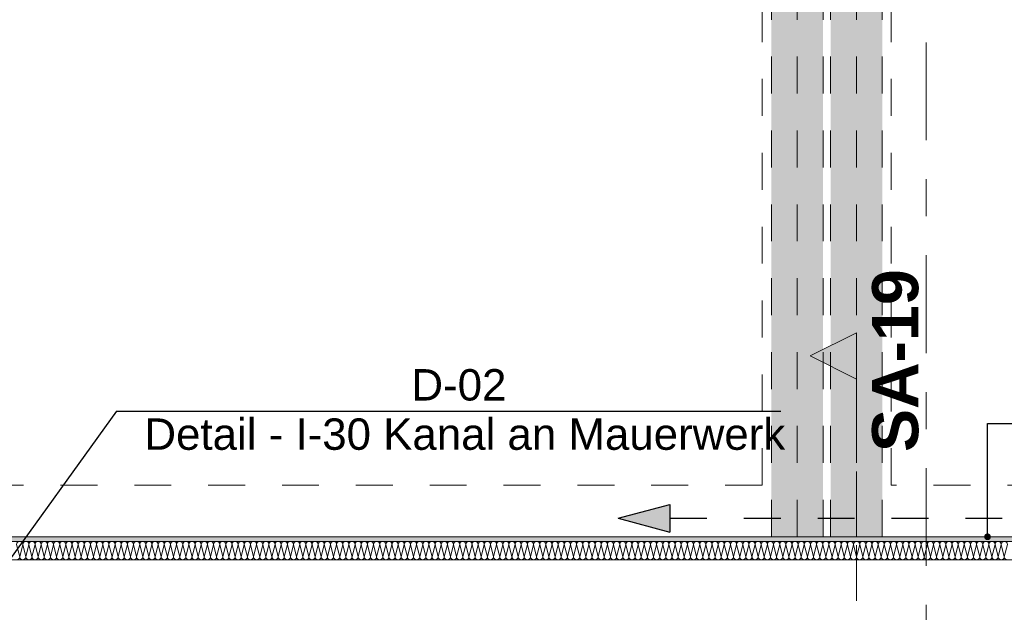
# Model space of a CAD drawing. Header units: metres. Extents: x -4 to 99, y -11 to 17.
# Tile 259 of 656: x 19.67 to 22.34, y 8.31 to 9.91. Entities that reach past the tile are written whole.
import ezdxf

# ---------------------------------------------------------------- set-up
doc = ezdxf.new("R2010")
doc.units = ezdxf.units.M
doc.header["$MEASUREMENT"] = 0
for name, pattern in [('Achse', [0.2, 0.1, -0.05, 0, -0.05]), ('Schnittlinie', [0.3, 0.15, -0.075, 0, -0.075]), ('Strichlinie doppelt', [0.546806, 0.264583, -0.105833, 0.070556, -0.105833]), ('Strichlinie eng', [0.115, 0.075, -0.04]), ('Untersicht', [0.1, 0.075, -0.025])]:
    doc.linetypes.add(name, pattern=pattern)
for name, color, linetype in [('152 - Bemaßung_ Beschriftung.Ausbau', 7, 'Continuous'), ('203 - Marker.Schnitt - Ausbaudetail SA', 7, 'Continuous'), ('208 - Marker.Detail', 7, 'Continuous'), ('451 - Universal.Achsen Raster', 7, 'Continuous'), ('608 - Struktur.Träger', 7, 'Continuous'), ('612 - Struktur.Stahlbau', 7, 'Continuous'), ('Abbruch_606 - Struktur.Wand Innen Ausbau', 7, 'Continuous'), ('Neubau_152 - Bemaßung_ Beschriftung.Ausbau', 7, 'Continuous'), ('Neubau_612 - Struktur.Stahlbau', 7, 'Continuous'), ('Neubau_653 - Abdeckung.TB Verkofferung', 7, 'Continuous')]:
    doc.layers.add(name, color=color, linetype=linetype)
doc.styles.add('ERSTELLTER_STIL_1', font='txt')
doc.styles.add('ERSTELLTER_STIL_2', font='txt')
doc.linetypes.add('Abbruch 1', pattern='A,0,[1,2022.0244.A_L5A-PL02.04_iD_Grundriss 2.OG1.Shx,S=0.001984,R=0,X=0,Y=0],-0.25,0', length=0.25)
doc.dimstyles.new('ERSTELLTER_STIL__6', dxfattribs={"dimtxt": 0.18, "dimasz": 0.03648, "dimexe": 0.18, "dimexo": 0.0625, "dimgap": 0, "dimtad": 0, "dimtih": 1, "dimtoh": 1, "dimdec": 4, "dimzin": 0, "dimdsep": 46, "dimcen": 0.09, "dimadec": 0, "dimazin": 0, "dimtfac": 1, "dimtdec": 4, "dimtmove": 0, "dimatfit": 3, "dimldrblk": 'ARROWHEAD_11', "dimfxl": 1, "dimtolj": 1, "dimtzin": 0, "dimarcsym": 0})

# ---------------------------------------------------------------- blocks, each defined once
blk = doc.blocks.new('*X22')
at = {"layer": 'Abbruch_606 - Struktur.Wand Innen Ausbau', "color": 7, "linetype": 'Continuous', "lineweight": 5}
for p, q in [((19.6667, 8.4891), (19.675, 8.4558)), ((19.6833, 8.4891), (19.675, 8.4558)), ((19.6833, 8.4891), (19.6917, 8.4558)), ((19.7, 8.4891), (19.6917, 8.4558)), ((19.7, 8.4891), (19.7083, 8.4558)), ((19.7167, 8.4891), (19.7083, 8.4558)), ((19.7167, 8.4891), (19.725, 8.4558)), ((19.7333, 8.4891), (19.725, 8.4558)), ((19.7333, 8.4891), (19.7417, 8.4558)), ((19.75, 8.4891), (19.7417, 8.4558)), ((19.75, 8.4891), (19.7583, 8.4558)), ((19.7667, 8.4891), (19.7583, 8.4558)), ((19.7667, 8.4891), (19.775, 8.4558)), ((19.7833, 8.4891), (19.775, 8.4558)), ((19.7833, 8.4891), (19.7917, 8.4558)), ((19.8, 8.4891), (19.7917, 8.4558)), ((19.8, 8.4891), (19.8083, 8.4558)), ((19.8167, 8.4891), (19.8083, 8.4558)), ((19.8167, 8.4891), (19.825, 8.4558)), ((19.8333, 8.4891), (19.825, 8.4558)), ((19.8333, 8.4891), (19.8417, 8.4558)), ((19.85, 8.4891), (19.8417, 8.4558)), ((19.85, 8.4891), (19.8583, 8.4558)), ((19.8667, 8.4891), (19.8583, 8.4558)), ((19.8667, 8.4891), (19.875, 8.4558)), ((19.8833, 8.4891), (19.875, 8.4558)), ((19.8833, 8.4891), (19.8917, 8.4558)), ((19.9, 8.4891), (19.8917, 8.4558)), ((19.9, 8.4891), (19.9083, 8.4558)), ((19.9167, 8.4891), (19.9083, 8.4558)), ((19.9167, 8.4891), (19.925, 8.4558)), ((19.9333, 8.4891), (19.925, 8.4558)), ((19.9333, 8.4891), (19.9417, 8.4558)), ((19.95, 8.4891), (19.9417, 8.4558)), ((19.95, 8.4891), (19.9583, 8.4558)), ((19.9667, 8.4891), (19.9583, 8.4558)), ((19.9667, 8.4891), (19.975, 8.4558)), ((19.9833, 8.4891), (19.975, 8.4558)), ((19.9833, 8.4891), (19.9917, 8.4558)), ((20, 8.4891), (19.9917, 8.4558)), ((20, 8.4891), (20.0083, 8.4558)), ((20.0167, 8.4891), (20.0083, 8.4558)), ((20.0167, 8.4891), (20.025, 8.4558)), ((20.0333, 8.4891), (20.025, 8.4558)), ((20.0333, 8.4891), (20.0417, 8.4558)), ((20.05, 8.4891), (20.0417, 8.4558)), ((20.05, 8.4891), (20.0583, 8.4558)), ((20.0667, 8.4891), (20.0583, 8.4558)), ((20.0667, 8.4891), (20.075, 8.4558)), ((20.0833, 8.4891), (20.075, 8.4558)), ((20.0833, 8.4891), (20.0917, 8.4558)), ((20.1, 8.4891), (20.0917, 8.4558)), ((20.1, 8.4891), (20.1083, 8.4558)), ((20.1167, 8.4891), (20.1083, 8.4558)), ((20.1167, 8.4891), (20.125, 8.4558)), ((20.1333, 8.4891), (20.125, 8.4558)), ((20.1333, 8.4891), (20.1417, 8.4558)), ((20.15, 8.4891), (20.1417, 8.4558)), ((20.15, 8.4891), (20.1583, 8.4558)), ((20.1667, 8.4891), (20.1583, 8.4558)), ((20.1667, 8.4891), (20.175, 8.4558)), ((20.1833, 8.4891), (20.175, 8.4558)), ((20.1833, 8.4891), (20.1917, 8.4558)), ((20.2, 8.4891), (20.1917, 8.4558)), ((20.2, 8.4891), (20.2083, 8.4558)), ((20.2167, 8.4891), (20.2083, 8.4558)), ((20.2167, 8.4891), (20.225, 8.4558)), ((20.2333, 8.4891), (20.225, 8.4558)), ((20.2333, 8.4891), (20.2417, 8.4558)), ((20.25, 8.4891), (20.2417, 8.4558)), ((20.25, 8.4891), (20.2583, 8.4558)), ((20.2667, 8.4891), (20.2583, 8.4558)), ((20.2667, 8.4891), (20.275, 8.4558)), ((20.2833, 8.4891), (20.275, 8.4558)), ((20.2833, 8.4891), (20.2917, 8.4558)), ((20.3, 8.4891), (20.2917, 8.4558)), ((20.3, 8.4891), (20.3083, 8.4558)), ((20.3167, 8.4891), (20.3083, 8.4558)), ((20.3167, 8.4891), (20.325, 8.4558)), ((20.3333, 8.4891), (20.325, 8.4558)), ((20.3333, 8.4891), (20.3417, 8.4558)), ((20.35, 8.4891), (20.3417, 8.4558)), ((20.35, 8.4891), (20.3583, 8.4558)), ((20.3667, 8.4891), (20.3583, 8.4558)), ((20.3667, 8.4891), (20.375, 8.4558)), ((20.3833, 8.4891), (20.375, 8.4558)), ((20.3833, 8.4891), (20.3917, 8.4558)), ((20.4, 8.4891), (20.3917, 8.4558)), ((20.4, 8.4891), (20.4083, 8.4558)), ((20.4167, 8.4891), (20.4083, 8.4558)), ((20.4167, 8.4891), (20.425, 8.4558)), ((20.4333, 8.4891), (20.425, 8.4558)), ((20.4333, 8.4891), (20.4417, 8.4558)), ((20.45, 8.4891), (20.4417, 8.4558)), ((20.45, 8.4891), (20.4583, 8.4558)), ((20.4667, 8.4891), (20.4583, 8.4558)), ((20.4667, 8.4891), (20.475, 8.4558)), ((20.4833, 8.4891), (20.475, 8.4558)), ((20.4833, 8.4891), (20.4917, 8.4558)), ((20.5, 8.4891), (20.4917, 8.4558)), ((20.5, 8.4891), (20.5083, 8.4558)), ((20.5167, 8.4891), (20.5083, 8.4558)), ((20.5167, 8.4891), (20.525, 8.4558)), ((20.5333, 8.4891), (20.525, 8.4558)), ((20.5333, 8.4891), (20.5417, 8.4558)), ((20.55, 8.4891), (20.5417, 8.4558)), ((20.55, 8.4891), (20.5583, 8.4558)), ((20.5667, 8.4891), (20.5583, 8.4558)), ((20.5667, 8.4891), (20.575, 8.4558)), ((20.5833, 8.4891), (20.575, 8.4558)), ((20.5833, 8.4891), (20.5917, 8.4558)), ((20.6, 8.4891), (20.5917, 8.4558)), ((20.6, 8.4891), (20.6083, 8.4558)), ((20.6167, 8.4891), (20.6083, 8.4558)), ((20.6167, 8.4891), (20.625, 8.4558)), ((20.6333, 8.4891), (20.625, 8.4558)), ((20.6333, 8.4891), (20.6417, 8.4558)), ((20.65, 8.4891), (20.6417, 8.4558)), ((20.65, 8.4891), (20.6583, 8.4558)), ((20.6667, 8.4891), (20.6583, 8.4558)), ((20.6667, 8.4891), (20.675, 8.4558)), ((20.6833, 8.4891), (20.675, 8.4558)), ((20.6833, 8.4891), (20.6917, 8.4558)), ((20.7, 8.4891), (20.6917, 8.4558)), ((20.7, 8.4891), (20.7083, 8.4558)), ((20.7167, 8.4891), (20.7083, 8.4558)), ((20.7167, 8.4891), (20.725, 8.4558)), ((20.7333, 8.4891), (20.725, 8.4558)), ((20.7333, 8.4891), (20.7417, 8.4558)), ((20.75, 8.4891), (20.7417, 8.4558)), ((20.75, 8.4891), (20.7583, 8.4558)), ((20.7667, 8.4891), (20.7583, 8.4558)), ((20.7667, 8.4891), (20.775, 8.4558)), ((20.7833, 8.4891), (20.775, 8.4558)), ((20.7833, 8.4891), (20.7917, 8.4558)), ((20.8, 8.4891), (20.7917, 8.4558)), ((20.8, 8.4891), (20.8083, 8.4558)), ((20.8167, 8.4891), (20.8083, 8.4558)), ((20.8167, 8.4891), (20.825, 8.4558)), ((20.8333, 8.4891), (20.825, 8.4558)), ((20.8333, 8.4891), (20.8417, 8.4558)), ((20.85, 8.4891), (20.8417, 8.4558)), ((20.85, 8.4891), (20.8583, 8.4558)), ((20.8667, 8.4891), (20.8583, 8.4558)), ((20.8667, 8.4891), (20.875, 8.4558)), ((20.8833, 8.4891), (20.875, 8.4558)), ((20.8833, 8.4891), (20.8917, 8.4558)), ((20.9, 8.4891), (20.8917, 8.4558)), ((20.9, 8.4891), (20.9083, 8.4558)), ((20.9167, 8.4891), (20.9083, 8.4558)), ((20.9167, 8.4891), (20.925, 8.4558)), ((20.9333, 8.4891), (20.925, 8.4558)), ((20.9333, 8.4891), (20.9417, 8.4558)), ((20.95, 8.4891), (20.9417, 8.4558)), ((20.95, 8.4891), (20.9583, 8.4558)), ((20.9667, 8.4891), (20.9583, 8.4558)), ((20.9667, 8.4891), (20.975, 8.4558)), ((20.9833, 8.4891), (20.975, 8.4558)), ((20.9833, 8.4891), (20.9917, 8.4558)), ((21, 8.4891), (20.9917, 8.4558)), ((21, 8.4891), (21.0083, 8.4558)), ((21.0167, 8.4891), (21.0083, 8.4558)), ((21.0167, 8.4891), (21.025, 8.4558)), ((21.0333, 8.4891), (21.025, 8.4558)), ((21.0333, 8.4891), (21.0417, 8.4558)), ((21.05, 8.4891), (21.0417, 8.4558)), ((21.05, 8.4891), (21.0583, 8.4558)), ((21.0667, 8.4891), (21.0583, 8.4558)), ((21.0667, 8.4891), (21.075, 8.4558)), ((21.0833, 8.4891), (21.075, 8.4558)), ((21.0833, 8.4891), (21.0917, 8.4558)), ((21.1, 8.4891), (21.0917, 8.4558)), ((21.1, 8.4891), (21.1083, 8.4558)), ((21.1167, 8.4891), (21.1083, 8.4558)), ((21.1167, 8.4891), (21.125, 8.4558)), ((21.1333, 8.4891), (21.125, 8.4558)), ((21.1333, 8.4891), (21.1417, 8.4558)), ((21.15, 8.4891), (21.1417, 8.4558)), ((21.15, 8.4891), (21.1583, 8.4558)), ((21.1667, 8.4891), (21.1583, 8.4558)), ((21.1667, 8.4891), (21.175, 8.4558)), ((21.1833, 8.4891), (21.175, 8.4558)), ((21.1833, 8.4891), (21.1917, 8.4558)), ((21.2, 8.4891), (21.1917, 8.4558)), ((21.2, 8.4891), (21.2083, 8.4558)), ((21.2167, 8.4891), (21.2083, 8.4558)), ((21.2167, 8.4891), (21.225, 8.4558)), ((21.2333, 8.4891), (21.225, 8.4558)), ((21.2333, 8.4891), (21.2417, 8.4558)), ((21.25, 8.4891), (21.2417, 8.4558)), ((21.25, 8.4891), (21.2583, 8.4558)), ((21.2667, 8.4891), (21.2583, 8.4558)), ((21.2667, 8.4891), (21.275, 8.4558)), ((21.2833, 8.4891), (21.275, 8.4558)), ((21.2833, 8.4891), (21.2917, 8.4558)), ((21.3, 8.4891), (21.2917, 8.4558)), ((21.3, 8.4891), (21.3083, 8.4558)), ((21.3167, 8.4891), (21.3083, 8.4558)), ((21.3167, 8.4891), (21.325, 8.4558)), ((21.3333, 8.4891), (21.325, 8.4558)), ((21.3333, 8.4891), (21.3417, 8.4558)), ((21.35, 8.4891), (21.3417, 8.4558)), ((21.35, 8.4891), (21.3583, 8.4558)), ((21.3667, 8.4891), (21.3583, 8.4558)), ((21.3667, 8.4891), (21.375, 8.4558)), ((21.3833, 8.4891), (21.375, 8.4558)), ((21.3833, 8.4891), (21.3917, 8.4558)), ((21.4, 8.4891), (21.3917, 8.4558)), ((21.4, 8.4891), (21.4083, 8.4558)), ((21.4167, 8.4891), (21.4083, 8.4558)), ((21.4167, 8.4891), (21.425, 8.4558)), ((21.4333, 8.4891), (21.425, 8.4558)), ((21.4333, 8.4891), (21.4417, 8.4558)), ((21.45, 8.4891), (21.4417, 8.4558)), ((21.45, 8.4891), (21.4583, 8.4558)), ((21.4667, 8.4891), (21.4583, 8.4558)), ((21.4667, 8.4891), (21.475, 8.4558)), ((21.4833, 8.4891), (21.475, 8.4558)), ((21.4833, 8.4891), (21.4917, 8.4558)), ((21.5, 8.4891), (21.4917, 8.4558)), ((21.5, 8.4891), (21.5083, 8.4558)), ((21.5167, 8.4891), (21.5083, 8.4558)), ((21.5167, 8.4891), (21.525, 8.4558)), ((21.5333, 8.4891), (21.525, 8.4558)), ((21.5333, 8.4891), (21.5417, 8.4558)), ((21.55, 8.4891), (21.5417, 8.4558)), ((21.55, 8.4891), (21.5583, 8.4558)), ((21.5667, 8.4891), (21.5583, 8.4558)), ((21.5667, 8.4891), (21.575, 8.4558)), ((21.5833, 8.4891), (21.575, 8.4558)), ((21.5833, 8.4891), (21.5917, 8.4558)), ((21.6, 8.4891), (21.5917, 8.4558)), ((21.6, 8.4891), (21.6083, 8.4558)), ((21.6167, 8.4891), (21.6083, 8.4558)), ((21.6167, 8.4891), (21.625, 8.4558)), ((21.6333, 8.4891), (21.625, 8.4558)), ((21.6333, 8.4891), (21.6417, 8.4558)), ((21.65, 8.4891), (21.6417, 8.4558)), ((21.65, 8.4891), (21.6583, 8.4558)), ((21.6667, 8.4891), (21.6583, 8.4558)), ((21.6667, 8.4891), (21.675, 8.4558)), ((21.6833, 8.4891), (21.675, 8.4558)), ((21.6833, 8.4891), (21.6917, 8.4558)), ((21.7, 8.4891), (21.6917, 8.4558)), ((21.7, 8.4891), (21.7083, 8.4558)), ((21.7167, 8.4891), (21.7083, 8.4558)), ((21.7167, 8.4891), (21.725, 8.4558)), ((21.7333, 8.4891), (21.725, 8.4558)), ((21.7333, 8.4891), (21.7417, 8.4558)), ((21.75, 8.4891), (21.7417, 8.4558)), ((21.75, 8.4891), (21.7583, 8.4558)), ((21.7667, 8.4891), (21.7583, 8.4558)), ((21.7667, 8.4891), (21.775, 8.4558)), ((21.7833, 8.4891), (21.775, 8.4558)), ((21.7833, 8.4891), (21.7917, 8.4558)), ((21.8, 8.4891), (21.7917, 8.4558)), ((21.8, 8.4891), (21.8083, 8.4558)), ((21.8167, 8.4891), (21.8083, 8.4558)), ((21.8167, 8.4891), (21.825, 8.4558)), ((21.8333, 8.4891), (21.825, 8.4558)), ((21.8333, 8.4891), (21.8417, 8.4558)), ((21.85, 8.4891), (21.8417, 8.4558)), ((21.85, 8.4891), (21.8583, 8.4558)), ((21.8667, 8.4891), (21.8583, 8.4558)), ((21.8667, 8.4891), (21.875, 8.4558)), ((21.8833, 8.4891), (21.875, 8.4558)), ((21.8833, 8.4891), (21.8917, 8.4558)), ((21.9, 8.4891), (21.8917, 8.4558)), ((21.9, 8.4891), (21.9083, 8.4558)), ((21.9167, 8.4891), (21.9083, 8.4558)), ((21.9167, 8.4891), (21.925, 8.4558)), ((21.9333, 8.4891), (21.925, 8.4558)), ((21.9333, 8.4891), (21.9417, 8.4558)), ((21.95, 8.4891), (21.9417, 8.4558)), ((21.95, 8.4891), (21.9583, 8.4558)), ((21.9667, 8.4891), (21.9583, 8.4558)), ((21.9667, 8.4891), (21.975, 8.4558)), ((21.9833, 8.4891), (21.975, 8.4558)), ((21.9833, 8.4891), (21.9917, 8.4558)), ((22, 8.4891), (21.9917, 8.4558)), ((22, 8.4891), (22.0083, 8.4558)), ((22.0167, 8.4891), (22.0083, 8.4558)), ((22.0167, 8.4891), (22.025, 8.4558)), ((22.0333, 8.4891), (22.025, 8.4558)), ((22.0333, 8.4891), (22.0417, 8.4558)), ((22.05, 8.4891), (22.0417, 8.4558)), ((22.05, 8.4891), (22.0583, 8.4558)), ((22.0667, 8.4891), (22.0583, 8.4558)), ((22.0667, 8.4891), (22.075, 8.4558)), ((22.0833, 8.4891), (22.075, 8.4558)), ((22.0833, 8.4891), (22.0917, 8.4558)), ((22.1, 8.4891), (22.0917, 8.4558)), ((22.1, 8.4891), (22.1083, 8.4558)), ((22.1167, 8.4891), (22.1083, 8.4558)), ((22.1167, 8.4891), (22.125, 8.4558)), ((22.1333, 8.4891), (22.125, 8.4558)), ((22.1333, 8.4891), (22.1417, 8.4558)), ((22.15, 8.4891), (22.1417, 8.4558)), ((22.15, 8.4891), (22.1583, 8.4558)), ((22.1667, 8.4891), (22.1583, 8.4558)), ((22.1667, 8.4891), (22.175, 8.4558)), ((22.1833, 8.4891), (22.175, 8.4558)), ((22.1833, 8.4891), (22.1917, 8.4558)), ((22.2, 8.4891), (22.1917, 8.4558)), ((22.2, 8.4891), (22.2083, 8.4558)), ((22.2167, 8.4891), (22.2083, 8.4558)), ((22.2167, 8.4891), (22.225, 8.4558)), ((22.2333, 8.4891), (22.225, 8.4558)), ((22.2333, 8.4891), (22.2417, 8.4558)), ((22.25, 8.4891), (22.2417, 8.4558)), ((22.25, 8.4891), (22.2583, 8.4558)), ((22.2667, 8.4891), (22.2583, 8.4558)), ((22.2667, 8.4891), (22.275, 8.4558)), ((22.2833, 8.4891), (22.275, 8.4558)), ((22.2833, 8.4891), (22.2917, 8.4558)), ((22.3, 8.4891), (22.2917, 8.4558)), ((22.3, 8.4891), (22.3083, 8.4558)), ((22.3167, 8.4891), (22.3083, 8.4558)), ((22.3167, 8.4891), (22.325, 8.4558)), ((22.3333, 8.4891), (22.325, 8.4558)), ((22.3333, 8.4891), (22.3417, 8.4558)), ((22.35, 8.4891), (22.3417, 8.4558))]:
    blk.add_line(p, q, dxfattribs=at)
for centre, start, end in [((19.675, 8.4891), 90, 180), ((19.675, 8.4891), 0, 90), ((19.6917, 8.4891), 90, 180), ((19.6917, 8.4891), 0, 90), ((19.7083, 8.4891), 90, 180), ((19.7083, 8.4891), 0, 90), ((19.725, 8.4891), 90, 180), ((19.725, 8.4891), 0, 90), ((19.7417, 8.4891), 90, 180), ((19.7417, 8.4891), 0, 90), ((19.7583, 8.4891), 90, 180), ((19.7583, 8.4891), 0, 90), ((19.775, 8.4891), 90, 180), ((19.775, 8.4891), 0, 90), ((19.7917, 8.4891), 90, 180), ((19.7917, 8.4891), 0, 90), ((19.8083, 8.4891), 90, 180), ((19.8083, 8.4891), 0, 90), ((19.825, 8.4891), 90, 180), ((19.825, 8.4891), 0, 90), ((19.8417, 8.4891), 90, 180), ((19.8417, 8.4891), 0, 90), ((19.8583, 8.4891), 90, 180), ((19.8583, 8.4891), 0, 90), ((19.875, 8.4891), 90, 180), ((19.875, 8.4891), 0, 90), ((19.8917, 8.4891), 90, 180), ((19.8917, 8.4891), 0, 90), ((19.9083, 8.4891), 90, 180), ((19.9083, 8.4891), 0, 90), ((19.925, 8.4891), 90, 180), ((19.925, 8.4891), 0, 90), ((19.9417, 8.4891), 90, 180), ((19.9417, 8.4891), 0, 90), ((19.9583, 8.4891), 90, 180), ((19.9583, 8.4891), 0, 90), ((19.975, 8.4891), 90, 180), ((19.975, 8.4891), 0, 90), ((19.9917, 8.4891), 90, 180), ((19.9917, 8.4891), 0, 90), ((20.0083, 8.4891), 90, 180), ((20.0083, 8.4891), 0, 90), ((20.025, 8.4891), 90, 180), ((20.025, 8.4891), 0, 90), ((20.0417, 8.4891), 90, 180), ((20.0417, 8.4891), 0, 90), ((20.0583, 8.4891), 90, 180), ((20.0583, 8.4891), 0, 90), ((20.075, 8.4891), 90, 180), ((20.075, 8.4891), 0, 90), ((20.0917, 8.4891), 90, 180), ((20.0917, 8.4891), 0, 90), ((20.1083, 8.4891), 90, 180), ((20.1083, 8.4891), 0, 90), ((20.125, 8.4891), 90, 180), ((20.125, 8.4891), 0, 90), ((20.1417, 8.4891), 90, 180), ((20.1417, 8.4891), 0, 90), ((20.1583, 8.4891), 90, 180), ((20.1583, 8.4891), 0, 90), ((20.175, 8.4891), 90, 180), ((20.175, 8.4891), 0, 90), ((20.1917, 8.4891), 90, 180), ((20.1917, 8.4891), 0, 90), ((20.2083, 8.4891), 90, 180), ((20.2083, 8.4891), 0, 90), ((20.225, 8.4891), 90, 180), ((20.225, 8.4891), 0, 90), ((20.2417, 8.4891), 90, 180), ((20.2417, 8.4891), 0, 90), ((20.2583, 8.4891), 90, 180), ((20.2583, 8.4891), 0, 90), ((20.275, 8.4891), 90, 180), ((20.275, 8.4891), 0, 90), ((20.2917, 8.4891), 90, 180), ((20.2917, 8.4891), 0, 90), ((20.3083, 8.4891), 90, 180), ((20.3083, 8.4891), 0, 90), ((20.325, 8.4891), 90, 180), ((20.325, 8.4891), 0, 90), ((20.3417, 8.4891), 90, 180), ((20.3417, 8.4891), 0, 90), ((20.3583, 8.4891), 90, 180), ((20.3583, 8.4891), 0, 90), ((20.375, 8.4891), 90, 180), ((20.375, 8.4891), 0, 90), ((20.3917, 8.4891), 90, 180), ((20.3917, 8.4891), 0, 90), ((20.4083, 8.4891), 90, 180), ((20.4083, 8.4891), 0, 90), ((20.425, 8.4891), 90, 180), ((20.425, 8.4891), 0, 90), ((20.4417, 8.4891), 90, 180), ((20.4417, 8.4891), 0, 90), ((20.4583, 8.4891), 90, 180), ((20.4583, 8.4891), 0, 90), ((20.475, 8.4891), 90, 180), ((20.475, 8.4891), 0, 90), ((20.4917, 8.4891), 90, 180), ((20.4917, 8.4891), 0, 90), ((20.5083, 8.4891), 90, 180), ((20.5083, 8.4891), 0, 90), ((20.525, 8.4891), 90, 180), ((20.525, 8.4891), 0, 90), ((20.5417, 8.4891), 90, 180), ((20.5417, 8.4891), 0, 90), ((20.5583, 8.4891), 90, 180), ((20.5583, 8.4891), 0, 90), ((20.575, 8.4891), 90, 180), ((20.575, 8.4891), 0, 90), ((20.5917, 8.4891), 90, 180), ((20.5917, 8.4891), 0, 90), ((20.6083, 8.4891), 90, 180), ((20.6083, 8.4891), 0, 90), ((20.625, 8.4891), 90, 180), ((20.625, 8.4891), 0, 90), ((20.6417, 8.4891), 90, 180), ((20.6417, 8.4891), 0, 90), ((20.6583, 8.4891), 90, 180), ((20.6583, 8.4891), 0, 90), ((20.675, 8.4891), 90, 180), ((20.675, 8.4891), 0, 90), ((20.6917, 8.4891), 90, 180), ((20.6917, 8.4891), 0, 90), ((20.7083, 8.4891), 90, 180), ((20.7083, 8.4891), 0, 90), ((20.725, 8.4891), 90, 180), ((20.725, 8.4891), 0, 90), ((20.7417, 8.4891), 90, 180), ((20.7417, 8.4891), 0, 90), ((20.7583, 8.4891), 90, 180), ((20.7583, 8.4891), 0, 90), ((20.775, 8.4891), 90, 180), ((20.775, 8.4891), 0, 90), ((20.7917, 8.4891), 90, 180), ((20.7917, 8.4891), 0, 90), ((20.8083, 8.4891), 90, 180), ((20.8083, 8.4891), 0, 90), ((20.825, 8.4891), 90, 180), ((20.825, 8.4891), 0, 90), ((20.8417, 8.4891), 90, 180), ((20.8417, 8.4891), 0, 90), ((20.8583, 8.4891), 90, 180), ((20.8583, 8.4891), 0, 90), ((20.875, 8.4891), 90, 180), ((20.875, 8.4891), 0, 90), ((20.8917, 8.4891), 90, 180), ((20.8917, 8.4891), 0, 90), ((20.9083, 8.4891), 90, 180), ((20.9083, 8.4891), 0, 90), ((20.925, 8.4891), 90, 180), ((20.925, 8.4891), 0, 90), ((20.9417, 8.4891), 90, 180), ((20.9417, 8.4891), 0, 90), ((20.9583, 8.4891), 90, 180), ((20.9583, 8.4891), 0, 90), ((20.975, 8.4891), 90, 180), ((20.975, 8.4891), 0, 90), ((20.9917, 8.4891), 90, 180), ((20.9917, 8.4891), 0, 90), ((21.0083, 8.4891), 90, 180), ((21.0083, 8.4891), 0, 90), ((21.025, 8.4891), 90, 180), ((21.025, 8.4891), 0, 90), ((21.0417, 8.4891), 90, 180), ((21.0417, 8.4891), 0, 90), ((21.0583, 8.4891), 90, 180), ((21.0583, 8.4891), 0, 90), ((21.075, 8.4891), 90, 180), ((21.075, 8.4891), 0, 90), ((21.0917, 8.4891), 90, 180), ((21.0917, 8.4891), 0, 90), ((21.1083, 8.4891), 90, 180), ((21.1083, 8.4891), 0, 90), ((21.125, 8.4891), 90, 180), ((21.125, 8.4891), 0, 90), ((21.1417, 8.4891), 90, 180), ((21.1417, 8.4891), 0, 90), ((21.1583, 8.4891), 90, 180), ((21.1583, 8.4891), 0, 90), ((21.175, 8.4891), 90, 180), ((21.175, 8.4891), 0, 90), ((21.1917, 8.4891), 90, 180), ((21.1917, 8.4891), 0, 90), ((21.2083, 8.4891), 90, 180), ((21.2083, 8.4891), 0, 90), ((21.225, 8.4891), 90, 180), ((21.225, 8.4891), 0, 90), ((21.2417, 8.4891), 90, 180), ((21.2417, 8.4891), 0, 90), ((21.2583, 8.4891), 90, 180), ((21.2583, 8.4891), 0, 90), ((21.275, 8.4891), 90, 180), ((21.275, 8.4891), 0, 90), ((21.2917, 8.4891), 90, 180), ((21.2917, 8.4891), 0, 90), ((21.3083, 8.4891), 90, 180), ((21.3083, 8.4891), 0, 90), ((21.325, 8.4891), 90, 180), ((21.325, 8.4891), 0, 90), ((21.3417, 8.4891), 90, 180), ((21.3417, 8.4891), 0, 90), ((21.3583, 8.4891), 90, 180), ((21.3583, 8.4891), 0, 90), ((21.375, 8.4891), 90, 180), ((21.375, 8.4891), 0, 90), ((21.3917, 8.4891), 90, 180), ((21.3917, 8.4891), 0, 90), ((21.4083, 8.4891), 90, 180), ((21.4083, 8.4891), 0, 90), ((21.425, 8.4891), 90, 180), ((21.425, 8.4891), 0, 90), ((21.4417, 8.4891), 90, 180), ((21.4417, 8.4891), 0, 90), ((21.4583, 8.4891), 90, 180), ((21.4583, 8.4891), 0, 90), ((21.475, 8.4891), 90, 180), ((21.475, 8.4891), 0, 90), ((21.4917, 8.4891), 90, 180), ((21.4917, 8.4891), 0, 90), ((21.5083, 8.4891), 90, 180), ((21.5083, 8.4891), 0, 90), ((21.525, 8.4891), 90, 180), ((21.525, 8.4891), 0, 90), ((21.5417, 8.4891), 90, 180), ((21.5417, 8.4891), 0, 90), ((21.5583, 8.4891), 90, 180), ((21.5583, 8.4891), 0, 90), ((21.575, 8.4891), 90, 180), ((21.575, 8.4891), 0, 90), ((21.5917, 8.4891), 90, 180), ((21.5917, 8.4891), 0, 90), ((21.6083, 8.4891), 90, 180), ((21.6083, 8.4891), 0, 90), ((21.625, 8.4891), 90, 180), ((21.625, 8.4891), 0, 90), ((21.6417, 8.4891), 90, 180), ((21.6417, 8.4891), 0, 90), ((21.6583, 8.4891), 90, 180), ((21.6583, 8.4891), 0, 90), ((21.675, 8.4891), 90, 180), ((21.675, 8.4891), 0, 90), ((21.6917, 8.4891), 90, 180), ((21.6917, 8.4891), 0, 90), ((21.7083, 8.4891), 90, 180), ((21.7083, 8.4891), 0, 90), ((21.725, 8.4891), 90, 180), ((21.725, 8.4891), 0, 90), ((21.7417, 8.4891), 90, 180), ((21.7417, 8.4891), 0, 90), ((21.7583, 8.4891), 90, 180), ((21.7583, 8.4891), 0, 90), ((21.775, 8.4891), 90, 180), ((21.775, 8.4891), 0, 90), ((21.7917, 8.4891), 90, 180), ((21.7917, 8.4891), 0, 90), ((21.8083, 8.4891), 90, 180), ((21.8083, 8.4891), 0, 90), ((21.825, 8.4891), 90, 180), ((21.825, 8.4891), 0, 90), ((21.8417, 8.4891), 90, 180), ((21.8417, 8.4891), 0, 90), ((21.8583, 8.4891), 90, 180), ((21.8583, 8.4891), 0, 90), ((21.875, 8.4891), 90, 180), ((21.875, 8.4891), 0, 90), ((21.8917, 8.4891), 90, 180), ((21.8917, 8.4891), 0, 90), ((21.9083, 8.4891), 90, 180), ((21.9083, 8.4891), 0, 90), ((21.925, 8.4891), 90, 180), ((21.925, 8.4891), 0, 90), ((21.9417, 8.4891), 90, 180), ((21.9417, 8.4891), 0, 90), ((21.9583, 8.4891), 90, 180), ((21.9583, 8.4891), 0, 90), ((21.975, 8.4891), 90, 180), ((21.975, 8.4891), 0, 90), ((21.9917, 8.4891), 90, 180), ((21.9917, 8.4891), 0, 90), ((22.0083, 8.4891), 90, 180), ((22.0083, 8.4891), 0, 90), ((22.025, 8.4891), 90, 180), ((22.025, 8.4891), 0, 90), ((22.0417, 8.4891), 90, 180), ((22.0417, 8.4891), 0, 90), ((22.0583, 8.4891), 90, 180), ((22.0583, 8.4891), 0, 90), ((22.075, 8.4891), 90, 180), ((22.075, 8.4891), 0, 90), ((22.0917, 8.4891), 90, 180), ((22.0917, 8.4891), 0, 90), ((22.1083, 8.4891), 90, 180), ((22.1083, 8.4891), 0, 90), ((22.125, 8.4891), 90, 180), ((22.125, 8.4891), 0, 90), ((22.1417, 8.4891), 90, 180), ((22.1417, 8.4891), 0, 90), ((22.1583, 8.4891), 90, 180), ((22.1583, 8.4891), 0, 90), ((22.175, 8.4891), 90, 180), ((22.175, 8.4891), 0, 90), ((22.1917, 8.4891), 90, 180), ((22.1917, 8.4891), 0, 90), ((22.2083, 8.4891), 90, 180), ((22.2083, 8.4891), 0, 90), ((22.225, 8.4891), 90, 180), ((22.225, 8.4891), 0, 90), ((22.2417, 8.4891), 90, 180), ((22.2417, 8.4891), 0, 90), ((22.2583, 8.4891), 90, 180), ((22.2583, 8.4891), 0, 90), ((22.275, 8.4891), 90, 180), ((22.275, 8.4891), 0, 90), ((22.2917, 8.4891), 90, 180), ((22.2917, 8.4891), 0, 90), ((22.3083, 8.4891), 90, 180), ((22.3083, 8.4891), 0, 90), ((22.325, 8.4891), 90, 180), ((22.325, 8.4891), 0, 90), ((22.3417, 8.4891), 90, 180), ((22.3417, 8.4891), 0, 90), ((19.6667, 8.4558), 270, 0), ((19.6833, 8.4558), 180, 270), ((19.6833, 8.4558), 270, 0), ((19.7, 8.4558), 180, 270), ((19.7, 8.4558), 270, 0), ((19.7167, 8.4558), 180, 270), ((19.7167, 8.4558), 270, 0), ((19.7333, 8.4558), 180, 270), ((19.7333, 8.4558), 270, 0), ((19.75, 8.4558), 180, 270), ((19.75, 8.4558), 270, 0), ((19.7667, 8.4558), 180, 270), ((19.7667, 8.4558), 270, 0), ((19.7833, 8.4558), 180, 270), ((19.7833, 8.4558), 270, 0), ((19.8, 8.4558), 180, 270), ((19.8, 8.4558), 270, 0), ((19.8167, 8.4558), 180, 270), ((19.8167, 8.4558), 270, 0), ((19.8333, 8.4558), 180, 270), ((19.8333, 8.4558), 270, 0), ((19.85, 8.4558), 180, 270), ((19.85, 8.4558), 270, 0), ((19.8667, 8.4558), 180, 270), ((19.8667, 8.4558), 270, 0), ((19.8833, 8.4558), 180, 270), ((19.8833, 8.4558), 270, 0), ((19.9, 8.4558), 180, 270), ((19.9, 8.4558), 270, 0), ((19.9167, 8.4558), 180, 270), ((19.9167, 8.4558), 270, 0), ((19.9333, 8.4558), 180, 270), ((19.9333, 8.4558), 270, 0), ((19.95, 8.4558), 180, 270), ((19.95, 8.4558), 270, 0), ((19.9667, 8.4558), 180, 270), ((19.9667, 8.4558), 270, 0), ((19.9833, 8.4558), 180, 270), ((19.9833, 8.4558), 270, 0), ((20, 8.4558), 180, 270), ((20, 8.4558), 270, 0), ((20.0167, 8.4558), 180, 270), ((20.0167, 8.4558), 270, 0), ((20.0333, 8.4558), 180, 270), ((20.0333, 8.4558), 270, 0), ((20.05, 8.4558), 180, 270), ((20.05, 8.4558), 270, 0), ((20.0667, 8.4558), 180, 270), ((20.0667, 8.4558), 270, 0), ((20.0833, 8.4558), 180, 270), ((20.0833, 8.4558), 270, 0), ((20.1, 8.4558), 180, 270), ((20.1, 8.4558), 270, 0), ((20.1167, 8.4558), 180, 270), ((20.1167, 8.4558), 270, 0), ((20.1333, 8.4558), 180, 270), ((20.1333, 8.4558), 270, 0), ((20.15, 8.4558), 180, 270), ((20.15, 8.4558), 270, 0), ((20.1667, 8.4558), 180, 270), ((20.1667, 8.4558), 270, 0), ((20.1833, 8.4558), 180, 270), ((20.1833, 8.4558), 270, 0), ((20.2, 8.4558), 180, 270), ((20.2, 8.4558), 270, 0), ((20.2167, 8.4558), 180, 270), ((20.2167, 8.4558), 270, 0), ((20.2333, 8.4558), 180, 270), ((20.2333, 8.4558), 270, 0), ((20.25, 8.4558), 180, 270), ((20.25, 8.4558), 270, 0), ((20.2667, 8.4558), 180, 270), ((20.2667, 8.4558), 270, 0), ((20.2833, 8.4558), 180, 270), ((20.2833, 8.4558), 270, 0), ((20.3, 8.4558), 180, 270), ((20.3, 8.4558), 270, 0), ((20.3167, 8.4558), 180, 270), ((20.3167, 8.4558), 270, 0), ((20.3333, 8.4558), 180, 270), ((20.3333, 8.4558), 270, 0), ((20.35, 8.4558), 180, 270), ((20.35, 8.4558), 270, 0), ((20.3667, 8.4558), 180, 270), ((20.3667, 8.4558), 270, 0), ((20.3833, 8.4558), 180, 270), ((20.3833, 8.4558), 270, 0), ((20.4, 8.4558), 180, 270), ((20.4, 8.4558), 270, 0), ((20.4167, 8.4558), 180, 270), ((20.4167, 8.4558), 270, 0), ((20.4333, 8.4558), 180, 270), ((20.4333, 8.4558), 270, 0), ((20.45, 8.4558), 180, 270), ((20.45, 8.4558), 270, 0), ((20.4667, 8.4558), 180, 270), ((20.4667, 8.4558), 270, 0), ((20.4833, 8.4558), 180, 270), ((20.4833, 8.4558), 270, 0), ((20.5, 8.4558), 180, 270), ((20.5, 8.4558), 270, 0), ((20.5167, 8.4558), 180, 270), ((20.5167, 8.4558), 270, 0), ((20.5333, 8.4558), 180, 270), ((20.5333, 8.4558), 270, 0), ((20.55, 8.4558), 180, 270), ((20.55, 8.4558), 270, 0), ((20.5667, 8.4558), 180, 270), ((20.5667, 8.4558), 270, 0), ((20.5833, 8.4558), 180, 270), ((20.5833, 8.4558), 270, 0), ((20.6, 8.4558), 180, 270), ((20.6, 8.4558), 270, 0), ((20.6167, 8.4558), 180, 270), ((20.6167, 8.4558), 270, 0), ((20.6333, 8.4558), 180, 270), ((20.6333, 8.4558), 270, 0), ((20.65, 8.4558), 180, 270), ((20.65, 8.4558), 270, 0), ((20.6667, 8.4558), 180, 270), ((20.6667, 8.4558), 270, 0), ((20.6833, 8.4558), 180, 270), ((20.6833, 8.4558), 270, 0), ((20.7, 8.4558), 180, 270), ((20.7, 8.4558), 270, 0), ((20.7167, 8.4558), 180, 270), ((20.7167, 8.4558), 270, 0), ((20.7333, 8.4558), 180, 270), ((20.7333, 8.4558), 270, 0), ((20.75, 8.4558), 180, 270), ((20.75, 8.4558), 270, 0), ((20.7667, 8.4558), 180, 270), ((20.7667, 8.4558), 270, 0), ((20.7833, 8.4558), 180, 270), ((20.7833, 8.4558), 270, 0), ((20.8, 8.4558), 180, 270), ((20.8, 8.4558), 270, 0), ((20.8167, 8.4558), 180, 270), ((20.8167, 8.4558), 270, 0), ((20.8333, 8.4558), 180, 270), ((20.8333, 8.4558), 270, 0), ((20.85, 8.4558), 180, 270), ((20.85, 8.4558), 270, 0), ((20.8667, 8.4558), 180, 270), ((20.8667, 8.4558), 270, 0), ((20.8833, 8.4558), 180, 270), ((20.8833, 8.4558), 270, 0), ((20.9, 8.4558), 180, 270), ((20.9, 8.4558), 270, 0), ((20.9167, 8.4558), 180, 270), ((20.9167, 8.4558), 270, 0), ((20.9333, 8.4558), 180, 270), ((20.9333, 8.4558), 270, 0), ((20.95, 8.4558), 180, 270), ((20.95, 8.4558), 270, 0), ((20.9667, 8.4558), 180, 270), ((20.9667, 8.4558), 270, 0), ((20.9833, 8.4558), 180, 270), ((20.9833, 8.4558), 270, 0), ((21, 8.4558), 180, 270), ((21, 8.4558), 270, 0), ((21.0167, 8.4558), 180, 270), ((21.0167, 8.4558), 270, 0), ((21.0333, 8.4558), 180, 270), ((21.0333, 8.4558), 270, 0), ((21.05, 8.4558), 180, 270), ((21.05, 8.4558), 270, 0), ((21.0667, 8.4558), 180, 270), ((21.0667, 8.4558), 270, 0), ((21.0833, 8.4558), 180, 270), ((21.0833, 8.4558), 270, 0), ((21.1, 8.4558), 180, 270), ((21.1, 8.4558), 270, 0), ((21.1167, 8.4558), 180, 270), ((21.1167, 8.4558), 270, 0), ((21.1333, 8.4558), 180, 270), ((21.1333, 8.4558), 270, 0), ((21.15, 8.4558), 180, 270), ((21.15, 8.4558), 270, 0), ((21.1667, 8.4558), 180, 270), ((21.1667, 8.4558), 270, 0), ((21.1833, 8.4558), 180, 270), ((21.1833, 8.4558), 270, 0), ((21.2, 8.4558), 180, 270), ((21.2, 8.4558), 270, 0), ((21.2167, 8.4558), 180, 270), ((21.2167, 8.4558), 270, 0), ((21.2333, 8.4558), 180, 270), ((21.2333, 8.4558), 270, 0), ((21.25, 8.4558), 180, 270), ((21.25, 8.4558), 270, 0), ((21.2667, 8.4558), 180, 270), ((21.2667, 8.4558), 270, 0), ((21.2833, 8.4558), 180, 270), ((21.2833, 8.4558), 270, 0), ((21.3, 8.4558), 180, 270), ((21.3, 8.4558), 270, 0), ((21.3167, 8.4558), 180, 270), ((21.3167, 8.4558), 270, 0), ((21.3333, 8.4558), 180, 270), ((21.3333, 8.4558), 270, 0), ((21.35, 8.4558), 180, 270), ((21.35, 8.4558), 270, 0), ((21.3667, 8.4558), 180, 270), ((21.3667, 8.4558), 270, 0), ((21.3833, 8.4558), 180, 270), ((21.3833, 8.4558), 270, 0), ((21.4, 8.4558), 180, 270), ((21.4, 8.4558), 270, 0), ((21.4167, 8.4558), 180, 270), ((21.4167, 8.4558), 270, 0), ((21.4333, 8.4558), 180, 270), ((21.4333, 8.4558), 270, 0), ((21.45, 8.4558), 180, 270), ((21.45, 8.4558), 270, 0), ((21.4667, 8.4558), 180, 270), ((21.4667, 8.4558), 270, 0), ((21.4833, 8.4558), 180, 270), ((21.4833, 8.4558), 270, 0), ((21.5, 8.4558), 180, 270), ((21.5, 8.4558), 270, 0), ((21.5167, 8.4558), 180, 270), ((21.5167, 8.4558), 270, 0), ((21.5333, 8.4558), 180, 270), ((21.5333, 8.4558), 270, 0), ((21.55, 8.4558), 180, 270), ((21.55, 8.4558), 270, 0), ((21.5667, 8.4558), 180, 270), ((21.5667, 8.4558), 270, 0), ((21.5833, 8.4558), 180, 270), ((21.5833, 8.4558), 270, 0), ((21.6, 8.4558), 180, 270), ((21.6, 8.4558), 270, 0), ((21.6167, 8.4558), 180, 270), ((21.6167, 8.4558), 270, 0), ((21.6333, 8.4558), 180, 270), ((21.6333, 8.4558), 270, 0), ((21.65, 8.4558), 180, 270), ((21.65, 8.4558), 270, 0), ((21.6667, 8.4558), 180, 270), ((21.6667, 8.4558), 270, 0), ((21.6833, 8.4558), 180, 270), ((21.6833, 8.4558), 270, 0), ((21.7, 8.4558), 180, 270), ((21.7, 8.4558), 270, 0), ((21.7167, 8.4558), 180, 270), ((21.7167, 8.4558), 270, 0), ((21.7333, 8.4558), 180, 270), ((21.7333, 8.4558), 270, 0), ((21.75, 8.4558), 180, 270), ((21.75, 8.4558), 270, 0), ((21.7667, 8.4558), 180, 270), ((21.7667, 8.4558), 270, 0), ((21.7833, 8.4558), 180, 270), ((21.7833, 8.4558), 270, 0), ((21.8, 8.4558), 180, 270), ((21.8, 8.4558), 270, 0), ((21.8167, 8.4558), 180, 270), ((21.8167, 8.4558), 270, 0), ((21.8333, 8.4558), 180, 270), ((21.8333, 8.4558), 270, 0), ((21.85, 8.4558), 180, 270), ((21.85, 8.4558), 270, 0), ((21.8667, 8.4558), 180, 270), ((21.8667, 8.4558), 270, 0), ((21.8833, 8.4558), 180, 270), ((21.8833, 8.4558), 270, 0), ((21.9, 8.4558), 180, 270), ((21.9, 8.4558), 270, 0), ((21.9167, 8.4558), 180, 270), ((21.9167, 8.4558), 270, 0), ((21.9333, 8.4558), 180, 270), ((21.9333, 8.4558), 270, 0), ((21.95, 8.4558), 180, 270), ((21.95, 8.4558), 270, 0), ((21.9667, 8.4558), 180, 270), ((21.9667, 8.4558), 270, 0), ((21.9833, 8.4558), 180, 270), ((21.9833, 8.4558), 270, 0), ((22, 8.4558), 180, 270), ((22, 8.4558), 270, 0), ((22.0167, 8.4558), 180, 270), ((22.0167, 8.4558), 270, 0), ((22.0333, 8.4558), 180, 270), ((22.0333, 8.4558), 270, 0), ((22.05, 8.4558), 180, 270), ((22.05, 8.4558), 270, 0), ((22.0667, 8.4558), 180, 270), ((22.0667, 8.4558), 270, 0), ((22.0833, 8.4558), 180, 270), ((22.0833, 8.4558), 270, 0), ((22.1, 8.4558), 180, 270), ((22.1, 8.4558), 270, 0), ((22.1167, 8.4558), 180, 270), ((22.1167, 8.4558), 270, 0), ((22.1333, 8.4558), 180, 270), ((22.1333, 8.4558), 270, 0), ((22.15, 8.4558), 180, 270), ((22.15, 8.4558), 270, 0), ((22.1667, 8.4558), 180, 270), ((22.1667, 8.4558), 270, 0), ((22.1833, 8.4558), 180, 270), ((22.1833, 8.4558), 270, 0), ((22.2, 8.4558), 180, 270), ((22.2, 8.4558), 270, 0), ((22.2167, 8.4558), 180, 270), ((22.2167, 8.4558), 270, 0), ((22.2333, 8.4558), 180, 270), ((22.2333, 8.4558), 270, 0), ((22.25, 8.4558), 180, 270), ((22.25, 8.4558), 270, 0), ((22.2667, 8.4558), 180, 270), ((22.2667, 8.4558), 270, 0), ((22.2833, 8.4558), 180, 270), ((22.2833, 8.4558), 270, 0), ((22.3, 8.4558), 180, 270), ((22.3, 8.4558), 270, 0), ((22.3167, 8.4558), 180, 270), ((22.3167, 8.4558), 270, 0), ((22.3333, 8.4558), 180, 270), ((22.3333, 8.4558), 270, 0), ((22.35, 8.4558), 180, 270)]:
    blk.add_arc(centre, 0.00833, start, end, dxfattribs=at)
blk = doc.blocks.new('ARROWHEAD_11')
at = {"color": 0, "linetype": 'Continuous', "lineweight": 0}
blk.add_line((0, 0), (-1, 0), dxfattribs=at)
at = {"color": 0, "linetype": 'Continuous', "lineweight": 0, "const_width": 0.25, "flags": 128}
blk.add_lwpolyline([(-0.125, 0, 1), (0.125, 0, 1)], format="xyb", close=True, dxfattribs=at)

msp = doc.modelspace()

# ---------------------------------------------------------------- hatches: boundary and pattern name
at = {"layer": '203 - Marker.Schnitt - Ausbaudetail SA', "linetype": 'Continuous', "lineweight": 0, "true_color": 0x000000}
msp.add_hatch(color=18, dxfattribs=at).paths.add_polyline_path([(21.941, 9.062), (21.816, 8.9995), (21.941, 8.937)])
at = {"layer": '612 - Struktur.Stahlbau', "linetype": 'Continuous', "lineweight": 0, "true_color": 0x30307f}
for points in [[(21.711, 12.99), (21.851, 12.99), (21.851, 8.51), (21.711, 8.51)], [(21.871, 12.99), (22.011, 12.99), (22.011, 8.51), (21.871, 8.51)]]:
    msp.add_hatch(color=177, dxfattribs=at).paths.add_polyline_path(points)
at = {"layer": 'Abbruch_606 - Struktur.Wand Innen Ausbau', "linetype": 'Continuous', "lineweight": 0, "true_color": 0x000000}
h = msp.add_hatch(dxfattribs=at)
h.set_pattern_fill('Gips_0001', color=18, style=0, pattern_type=2)
h.set_pattern_definition([(45, (0, 0), (-0.01767767, 0.01767767), [0, -0.025])])
h.paths.add_polyline_path([(25.57, 8.51), (18.69, 8.51), (18.69, 8.4975), (25.57, 8.4975)])
at = {"layer": 'Neubau_152 - Bemaßung_ Beschriftung.Ausbau', "linetype": 'Continuous', "lineweight": 13}
msp.add_hatch(color=1, dxfattribs=at).paths.add_polyline_path([(21.2963, 8.56), (21.4362, 8.5225), (21.4362, 8.5975)])

# ---------------------------------------------------------------- linework, layer by layer
at = {"layer": '203 - Marker.Schnitt - Ausbaudetail SA', "color": 7, "linetype": 'Schnittlinie', "lineweight": 13}
msp.add_line((21.941, 8.937), (21.941, 7.8025), dxfattribs=at)
at = {"layer": '203 - Marker.Schnitt - Ausbaudetail SA', "color": 7, "linetype": 'Continuous', "lineweight": 13, "flags": 128}
msp.add_lwpolyline([(21.941, 9.062), (21.941, 8.937), (21.816, 8.9995)], close=True, dxfattribs=at)
at = {"layer": '208 - Marker.Detail', "color": 30, "linetype": 'Continuous', "lineweight": 25, "true_color": 0xff6e00}
for p, q in [((19.9368, 8.8499), (19.5485, 8.3111)), ((19.9368, 8.8499), (19.9868, 8.8499)), ((19.9868, 8.8499), (21.7368, 8.8499))]:
    msp.add_line(p, q, dxfattribs=at)
at = {"layer": '451 - Universal.Achsen Raster', "color": 160, "linetype": 'Strichlinie doppelt', "lineweight": 9, "true_color": 0x3232ff}
msp.add_line((22.13, -10.585), (22.13, 16.355), dxfattribs=at)
at = {"layer": '608 - Struktur.Träger', "color": 7, "linetype": 'Untersicht', "lineweight": 13}
msp.add_line((0.38, 8.51), (61.88, 8.51), dxfattribs=at)
at = {"layer": 'Abbruch_606 - Struktur.Wand Innen Ausbau', "color": 7, "linetype": 'Abbruch 1', "lineweight": 5}
msp.add_line((25.57, 8.4975), (18.69, 8.4975), dxfattribs=at)
at = {"layer": 'Abbruch_606 - Struktur.Wand Innen Ausbau', "color": 7, "linetype": 'Abbruch 1', "lineweight": 5, "flags": 128}
for points in [[(25.57, 8.51), (18.69, 8.51)], [(18.69, 8.4475), (25.57, 8.4475)]]:
    msp.add_lwpolyline(points, dxfattribs=at)
at = {"layer": 'Neubau_152 - Bemaßung_ Beschriftung.Ausbau', "color": 1, "linetype": 'Continuous', "lineweight": 25}
for p, q in [((21.2963, 8.56), (21.4362, 8.5975)), ((21.4362, 8.5975), (21.4362, 8.5225)), ((21.2963, 8.56), (21.4362, 8.5225))]:
    msp.add_line(p, q, dxfattribs=at)
at = {"layer": 'Neubau_152 - Bemaßung_ Beschriftung.Ausbau', "color": 1, "linetype": 'Strichlinie eng', "lineweight": 25, "flags": 128}
msp.add_lwpolyline([(21.4362, 8.56), (23.8424, 8.56)], dxfattribs=at)
at = {"layer": 'Neubau_612 - Struktur.Stahlbau', "color": 1, "linetype": 'Untersicht', "lineweight": 13}
for p, q in [((21.711, 8.51), (21.711, 12.99)), ((21.851, 8.51), (21.851, 12.99)), ((21.871, 8.51), (21.871, 12.99)), ((22.011, 8.51), (22.011, 12.99)), ((21.851, 8.51), (21.711, 8.51)), ((22.011, 8.51), (21.871, 8.51))]:
    msp.add_line(p, q, dxfattribs=at)
at = {"layer": 'Neubau_612 - Struktur.Stahlbau', "color": 1, "linetype": 'Achse', "lineweight": 9}
for p, q in [((21.781, 8.51), (21.781, 12.99)), ((21.941, 8.51), (21.941, 12.99))]:
    msp.add_line(p, q, dxfattribs=at)
at = {"layer": 'Neubau_653 - Abdeckung.TB Verkofferung', "color": 1, "linetype": 'Untersicht', "lineweight": 9}
for p, q in [((21.6855, 8.6495), (21.6855, 12.9505)), ((22.0355, 8.6495), (22.0355, 12.9505)), ((21.6855, 8.6495), (18.905, 8.6495)), ((25.65, 8.6495), (22.0355, 8.6495))]:
    msp.add_line(p, q, dxfattribs=at)

# ---------------------------------------------------------------- block references
at = {"layer": 'Abbruch_606 - Struktur.Wand Innen Ausbau', "color": 7, "lineweight": 18}
msp.add_blockref('*X22', (0, 0), dxfattribs=at)

# ---------------------------------------------------------------- texts
at = {"layer": '203 - Marker.Schnitt - Ausbaudetail SA', "color": 7, "lineweight": 13, "insert": (22.1104, 8.7396), "char_height": 0.125, "attachment_point": 7, "rotation": 90, "style": 'ERSTELLTER_STIL_1'}
msp.add_mtext('\\A1;{\\pql;\\pt0;\\fArial|b1|i0|c0|p38;SA-19}', dxfattribs=at)
at = {"layer": '208 - Marker.Detail', "color": 30, "lineweight": 25, "true_color": 0xff6e00, "char_height": 0.085, "style": 'ERSTELLTER_STIL_2'}
for s, insert, attachment_point in [('\\A1;{\\pql;\\fArial|b0|i0|c0|p38;D-02}', (20.7359, 8.8777), 7), ('\\A1;{\\pql;\\fArial|b0|i0|c0|p38;Detail - I-30 Kanal an Mauerwerk}', (20.0128, 8.8305), 1)]:
    msp.add_mtext(s, dxfattribs=dict(at, insert=insert, attachment_point=attachment_point))

# ---------------------------------------------------------------- leaders
at = {"layer": '152 - Bemaßung_ Beschriftung.Ausbau', "color": 7, "linetype": 'Continuous', "lineweight": 9, "annotation_type": 0, "has_hookline": 1, "hookline_direction": 0, "text_width": 1.5411}
msp.add_leader([(22.2962, 8.51), (22.2962, 8.8165), (22.4421, 8.8165)], dimstyle='ERSTELLTER_STIL__6', dxfattribs=at)

doc.saveas('drawing.dxf')
